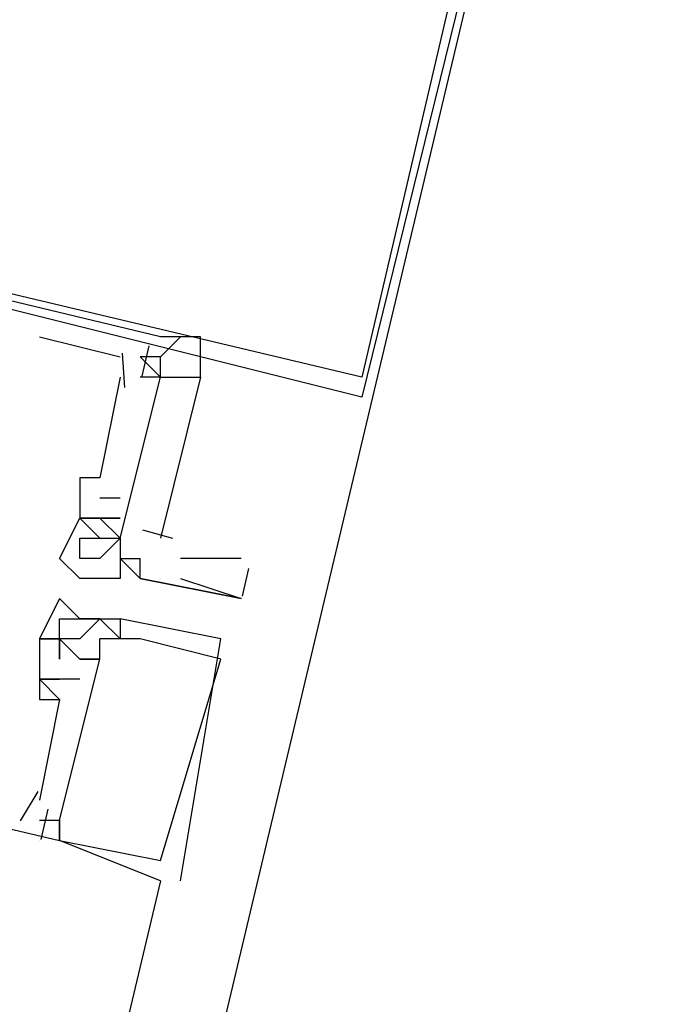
# Model space of a CAD drawing. Header units: feet. Extents: x -79 to 198, y -22 to 181.
# Tile 266 of 271: x 102.454 to 102.88, y 155.749 to 156.401. Entities that reach past the tile are written whole.
import ezdxf

# ---------------------------------------------------------------- set-up
doc = ezdxf.new("R2010")
doc.units = ezdxf.units.FT
doc.layers.add('A-LINEA', color=7, linetype='CONTINUOUS')

msp = doc.modelspace()

# ---------------------------------------------------------------- linework, layer by layer
at = {"layer": 'A-LINEA'}
for p, q in [((102.88, 156.9644), (100.9867, 148.9911)), ((102.4667, 156.1911), (102.52, 156.1778)), ((102.4667, 156.1911), (102.4667, 156.1911)), ((102.4667, 156.1911), (102.52, 156.1778)), ((102.4667, 156.1911), (102.4667, 156.1911)), ((102.4667, 156.1911), (102.52, 156.1778)), ((102.4667, 156.1911), (102.4667, 156.1911)), ((102.5467, 156.1911), (102.5467, 156.1911)), ((102.5467, 156.1778), (102.56, 156.1911)), ((102.5467, 156.1911), (102.5467, 156.1911)), ((102.5467, 156.1778), (102.56, 156.1911)), ((102.5467, 156.1911), (102.5467, 156.1911)), ((102.5467, 156.1778), (102.56, 156.1911)), ((102.5467, 156.1911), (102.5467, 156.1911)), ((102.56, 156.1911), (102.56, 156.1911)), ((102.56, 156.1911), (102.56, 156.1911)), ((102.56, 156.1911), (102.56, 156.1911)), ((102.539, 156.1851), (102.5343, 156.1651)), ((102.539, 156.1851), (102.5343, 156.1651)), ((102.539, 156.1851), (102.5343, 156.1651)), ((102.52, 156.1778), (102.52, 156.1778)), ((102.52, 156.1778), (102.52, 156.1778)), ((102.52, 156.1778), (102.52, 156.1778)), ((102.5213, 156.1803), (102.5229, 156.1576)), ((102.5213, 156.1803), (102.5229, 156.1576)), ((102.5213, 156.1803), (102.5229, 156.1576)), ((102.5467, 156.1778), (102.5467, 156.1778)), ((102.5467, 156.1778), (102.5467, 156.1778)), ((102.5467, 156.1778), (102.5467, 156.1778)), ((102.52, 156.1644), (102.5067, 156.0978)), ((102.52, 156.1644), (102.5067, 156.0978)), ((102.52, 156.1644), (102.5067, 156.0978)), ((102.52, 156.1644), (102.52, 156.1644)), ((102.52, 156.1644), (102.52, 156.1644)), ((102.52, 156.1644), (102.52, 156.1644)), ((102.5333, 156.1644), (102.5333, 156.1644)), ((102.5333, 156.1644), (102.5333, 156.1644)), ((102.5333, 156.1644), (102.5333, 156.1644)), ((102.5467, 156.1644), (102.5467, 156.1644)), ((102.5467, 156.1644), (102.5467, 156.1644)), ((102.5467, 156.1644), (102.5467, 156.1644)), ((102.4933, 156.0978), (102.4933, 156.0978)), ((102.4933, 156.0978), (102.4933, 156.0978)), ((102.4933, 156.0978), (102.4933, 156.0978)), ((102.5067, 156.0978), (102.5067, 156.0978)), ((102.5067, 156.0978), (102.5067, 156.0978)), ((102.5067, 156.0978), (102.5067, 156.0978)), ((102.5067, 156.0844), (102.52, 156.0844)), ((102.5067, 156.0844), (102.5067, 156.0844)), ((102.5067, 156.0844), (102.52, 156.0844)), ((102.5067, 156.0844), (102.5067, 156.0844)), ((102.5067, 156.0844), (102.52, 156.0844)), ((102.5067, 156.0844), (102.5067, 156.0844)), ((102.52, 156.0844), (102.52, 156.0844)), ((102.52, 156.0844), (102.52, 156.0844)), ((102.52, 156.0844), (102.52, 156.0844)), ((102.4933, 156.0711), (102.4933, 156.0711)), ((102.4933, 156.0711), (102.4933, 156.0711)), ((102.4933, 156.0711), (102.4933, 156.0711)), ((102.4933, 156.0711), (102.4933, 156.0711)), ((102.4933, 156.0711), (102.4933, 156.0711)), ((102.4933, 156.0711), (102.4933, 156.0711)), ((102.4933, 156.0711), (102.4933, 156.0711)), ((102.5067, 156.0711), (102.5067, 156.0711)), ((102.5067, 156.0711), (102.5067, 156.0711)), ((102.5067, 156.0711), (102.5067, 156.0711)), ((102.5067, 156.0711), (102.5067, 156.0711)), ((102.5067, 156.0711), (102.5067, 156.0711)), ((102.5067, 156.0711), (102.5067, 156.0711)), ((102.5067, 156.0711), (102.5067, 156.0711)), ((102.5067, 156.0711), (102.5067, 156.0711)), ((102.5067, 156.0711), (102.5067, 156.0711)), ((102.5067, 156.0711), (102.5067, 156.0711)), ((102.5067, 156.0711), (102.5067, 156.0711)), ((102.5067, 156.0711), (102.5067, 156.0711)), ((102.5067, 156.0711), (102.5067, 156.0711)), ((102.5067, 156.0711), (102.5067, 156.0711)), ((102.5067, 156.0711), (102.5067, 156.0711)), ((102.52, 156.0711), (102.52, 156.0711)), ((102.52, 156.0711), (102.52, 156.0711)), ((102.52, 156.0711), (102.52, 156.0711)), ((102.52, 156.0711), (102.52, 156.0711)), ((102.52, 156.0711), (102.52, 156.0711)), ((102.52, 156.0711), (102.52, 156.0711)), ((102.52, 156.0711), (102.52, 156.0711)), ((102.52, 156.0711), (102.52, 156.0711)), ((102.52, 156.0711), (102.52, 156.0711)), ((102.5348, 156.0634), (102.5547, 156.0578)), ((102.5348, 156.0634), (102.5547, 156.0578)), ((102.5348, 156.0634), (102.5547, 156.0578)), ((102.4933, 156.0578), (102.4933, 156.0578)), ((102.4933, 156.0578), (102.4933, 156.0578)), ((102.5067, 156.0578), (102.5067, 156.0578)), ((102.52, 156.0578), (102.52, 156.0578)), ((102.52, 156.0578), (102.52, 156.0578)), ((102.52, 156.0578), (102.52, 156.0578)), ((102.52, 156.0578), (102.52, 156.0578)), ((102.52, 156.0578), (102.52, 156.0578)), ((102.48, 156.0444), (102.48, 156.0444)), ((102.4933, 156.0444), (102.4933, 156.0444)), ((102.5067, 156.0444), (102.5067, 156.0444)), ((102.52, 156.0444), (102.52, 156.0444)), ((102.52, 156.0444), (102.52, 156.0444)), ((102.5333, 156.0444), (102.5333, 156.0444)), ((102.5333, 156.0444), (102.5333, 156.0444)), ((102.56, 156.0444), (102.56, 156.0444)), ((102.6, 156.0444), (102.56, 156.0444)), ((102.605, 156.0377), (102.6007, 156.0194)), ((102.4933, 156.0311), (102.4933, 156.0311)), ((102.52, 156.0311), (102.52, 156.0311)), ((102.5333, 156.0311), (102.5333, 156.0311)), ((102.5333, 156.0311), (102.5333, 156.0311)), ((102.5467, 156.0311), (102.5467, 156.0311)), ((102.56, 156.0311), (102.6, 156.0178)), ((102.48, 156.0178), (102.48, 156.0178)), ((102.48, 156.0178), (102.48, 156.0178)), ((102.48, 156.0178), (102.48, 156.0178)), ((102.6, 156.0178), (102.6, 156.0178)), ((102.48, 156.0044), (102.48, 156.0044)), ((102.48, 156.0044), (102.48, 156.0044)), ((102.48, 156.0044), (102.48, 156.0044)), ((102.4933, 156.0044), (102.4933, 156.0044)), ((102.4933, 156.0044), (102.4933, 156.0044)), ((102.4933, 156.0044), (102.4933, 156.0044)), ((102.5067, 156.0044), (102.5067, 156.0044)), ((102.5067, 156.0044), (102.5067, 156.0044)), ((102.5067, 156.0044), (102.5067, 156.0044)), ((102.5067, 156.0044), (102.5067, 156.0044)), ((102.5067, 156.0044), (102.5067, 156.0044)), ((102.5067, 156.0044), (102.5067, 156.0044)), ((102.5067, 156.0044), (102.5067, 156.0044)), ((102.5067, 156.0044), (102.5067, 156.0044)), ((102.5067, 156.0044), (102.5067, 156.0044)), ((102.52, 156.0044), (102.52, 156.0044)), ((102.52, 156.0044), (102.52, 156.0044)), ((102.52, 156.0044), (102.52, 156.0044)), ((102.52, 156.0044), (102.52, 156.0044)), ((102.52, 156.0044), (102.52, 156.0044)), ((102.52, 156.0044), (102.52, 156.0044)), ((102.4667, 155.9911), (102.4667, 155.9911)), ((102.4667, 155.9911), (102.4667, 155.9911)), ((102.4667, 155.9911), (102.4667, 155.9911)), ((102.4667, 155.9911), (102.4667, 155.9911)), ((102.4667, 155.9911), (102.4667, 155.9911)), ((102.4667, 155.9911), (102.4667, 155.9911)), ((102.48, 155.9911), (102.48, 155.9911)), ((102.48, 155.9911), (102.48, 155.9911)), ((102.48, 155.9911), (102.48, 155.9911)), ((102.48, 155.9911), (102.48, 155.9911)), ((102.48, 155.9911), (102.48, 155.9911)), ((102.48, 155.9911), (102.48, 155.9911)), ((102.48, 155.9911), (102.48, 155.9911)), ((102.48, 155.9911), (102.48, 155.9911)), ((102.48, 155.9911), (102.48, 155.9911)), ((102.48, 155.9911), (102.48, 155.9911)), ((102.48, 155.9911), (102.48, 155.9911)), ((102.48, 155.9911), (102.48, 155.9911)), ((102.4933, 155.9911), (102.4933, 155.9911)), ((102.4933, 155.9911), (102.4933, 155.9911)), ((102.4933, 155.9911), (102.4933, 155.9911)), ((102.5067, 155.9911), (102.5067, 155.9911)), ((102.5067, 155.9911), (102.5067, 155.9911)), ((102.5067, 155.9911), (102.5067, 155.9911)), ((102.52, 155.9911), (102.52, 155.9911)), ((102.52, 155.9911), (102.52, 155.9911)), ((102.52, 155.9911), (102.52, 155.9911)), ((102.5333, 155.9911), (102.5333, 155.9911)), ((102.5333, 155.9911), (102.5333, 155.9911)), ((102.5333, 155.9911), (102.5333, 155.9911)), ((102.5867, 155.9911), (102.5867, 155.9911)), ((102.5867, 155.9911), (102.5867, 155.9911)), ((102.5867, 155.9911), (102.5867, 155.9911)), ((102.48, 155.9778), (102.48, 155.9778)), ((102.48, 155.9778), (102.48, 155.9778)), ((102.48, 155.9778), (102.48, 155.9778)), ((102.48, 155.9778), (102.48, 155.9778)), ((102.48, 155.9778), (102.48, 155.9778)), ((102.48, 155.9778), (102.48, 155.9778)), ((102.4933, 155.9778), (102.4933, 155.9778)), ((102.4933, 155.9778), (102.4933, 155.9778)), ((102.4933, 155.9778), (102.4933, 155.9778)), ((102.4933, 155.9778), (102.4933, 155.9778)), ((102.4933, 155.9778), (102.4933, 155.9778)), ((102.4933, 155.9778), (102.4933, 155.9778)), ((102.5067, 155.9778), (102.5067, 155.9778)), ((102.5067, 155.9778), (102.5067, 155.9778)), ((102.5067, 155.9778), (102.5067, 155.9778)), ((102.5067, 155.9778), (102.5067, 155.9778)), ((102.5067, 155.9778), (102.5067, 155.9778)), ((102.5067, 155.9778), (102.5067, 155.9778)), ((102.5867, 155.9778), (102.5867, 155.9778)), ((102.5867, 155.9778), (102.5867, 155.9778)), ((102.5867, 155.9778), (102.5867, 155.9778)), ((102.4667, 155.9644), (102.4667, 155.9644)), ((102.4667, 155.9644), (102.4667, 155.9644)), ((102.4667, 155.9644), (102.4667, 155.9644)), ((102.4667, 155.9644), (102.4667, 155.9644)), ((102.4667, 155.9644), (102.4667, 155.9644)), ((102.4667, 155.9644), (102.4667, 155.9644)), ((102.4933, 155.9644), (102.48, 155.9644)), ((102.48, 155.9644), (102.48, 155.9644)), ((102.48, 155.9644), (102.48, 155.9644)), ((102.48, 155.9644), (102.48, 155.9644)), ((102.48, 155.9644), (102.48, 155.9644)), ((102.4933, 155.9644), (102.48, 155.9644)), ((102.48, 155.9644), (102.48, 155.9644)), ((102.48, 155.9644), (102.48, 155.9644)), ((102.48, 155.9644), (102.48, 155.9644)), ((102.48, 155.9644), (102.48, 155.9644)), ((102.4933, 155.9644), (102.48, 155.9644)), ((102.48, 155.9644), (102.48, 155.9644)), ((102.48, 155.9644), (102.48, 155.9644)), ((102.48, 155.9644), (102.48, 155.9644)), ((102.48, 155.9644), (102.48, 155.9644)), ((102.4933, 155.9644), (102.4933, 155.9644)), ((102.4933, 155.9644), (102.4933, 155.9644)), ((102.4933, 155.9644), (102.4933, 155.9644)), ((102.4667, 155.9511), (102.4667, 155.9511)), ((102.4667, 155.9511), (102.4667, 155.9511)), ((102.4667, 155.9511), (102.4667, 155.9511)), ((102.48, 155.9511), (102.48, 155.9511)), ((102.48, 155.9511), (102.48, 155.9511)), ((102.48, 155.9511), (102.48, 155.9511)), ((102.48, 155.9511), (102.48, 155.9511)), ((102.48, 155.9511), (102.48, 155.9511)), ((102.48, 155.9511), (102.48, 155.9511)), ((102.4655, 155.8902), (102.4539, 155.8707)), ((102.4655, 155.8902), (102.4539, 155.8707)), ((102.4655, 155.8902), (102.4539, 155.8707)), ((102.4667, 155.8844), (102.4667, 155.8844)), ((102.4667, 155.8844), (102.4667, 155.8844)), ((102.4667, 155.8844), (102.4667, 155.8844)), ((102.4723, 155.8784), (102.4676, 155.8584)), ((102.4723, 155.8784), (102.4676, 155.8584)), ((102.4723, 155.8784), (102.4676, 155.8584)), ((102.4667, 155.8711), (102.4667, 155.8711)), ((102.4667, 155.8711), (102.4667, 155.8711)), ((102.4667, 155.8711), (102.4667, 155.8711)), ((102.48, 155.8711), (102.48, 155.8711)), ((102.48, 155.8711), (102.48, 155.8711)), ((102.48, 155.8711), (102.48, 155.8711)), ((102.48, 155.8711), (102.48, 155.8711)), ((102.48, 155.8711), (102.48, 155.8711)), ((102.48, 155.8711), (102.48, 155.8711)), ((102.4667, 155.8578), (102.4667, 155.8578)), ((102.4667, 155.8578), (102.4667, 155.8578)), ((102.4667, 155.8578), (102.4667, 155.8578)), ((102.4667, 155.8578), (102.4667, 155.8578)), ((102.4667, 155.8578), (102.4667, 155.8578)), ((102.4667, 155.8578), (102.4667, 155.8578)), ((102.48, 155.8578), (102.48, 155.8578)), ((102.48, 155.8578), (102.48, 155.8578)), ((102.48, 155.8578), (102.48, 155.8578)), ((102.48, 155.8578), (102.48, 155.8578)), ((102.48, 155.8578), (102.48, 155.8578)), ((102.48, 155.8578), (102.48, 155.8578)), ((102.48, 155.8578), (102.48, 155.8578)), ((102.48, 155.8578), (102.48, 155.8578)), ((102.48, 155.8578), (102.48, 155.8578)), ((102.5467, 155.8444), (102.5467, 155.8444)), ((102.5467, 155.8444), (102.5467, 155.8444)), ((102.5467, 155.8444), (102.5467, 155.8444)), ((102.5467, 155.8311), (101.0133, 149.3378)), ((102.5467, 155.8311), (102.5467, 155.8311)), ((102.5467, 155.8311), (102.5467, 155.8311)), ((102.5467, 155.8311), (102.5467, 155.8311)), ((102.56, 155.8311), (102.56, 155.8311)), ((102.56, 155.8311), (102.56, 155.8311)), ((102.56, 155.8311), (102.56, 155.8311))]:
    msp.add_line(p, q, dxfattribs=at)
for points in [[(102, 156.6844), (102.3333, 157.2711), (102.88, 156.9644), (102.68, 156.1511), (101.88, 156.3511), (101.92, 156.5511), (102, 156.6844)], [(102.0133, 156.6844), (102.3333, 157.2578), (102.8667, 156.9644), (102.68, 156.1644), (101.8933, 156.3511), (101.9333, 156.5378), (102.0133, 156.6844)], [(102.5467, 156.1911), (101.88, 156.3511), (101.84, 156.1911), (101.8533, 156.1911), (101.84, 156.1111), (101.8667, 156.0978)], [(102.5467, 156.1911), (101.88, 156.3511), (101.84, 156.1911), (101.8533, 156.1911), (101.84, 156.1111), (101.8667, 156.0978)], [(102.5467, 156.1911), (101.88, 156.3511), (101.84, 156.1911), (101.8533, 156.1911), (101.84, 156.1111), (101.8667, 156.0978)], [(102.56, 156.1911), (102.5467, 156.1778), (102.5333, 156.1778), (102.5467, 156.1644), (102.5467, 156.1778)], [(102.5467, 156.1644), (102.5733, 156.1644), (102.5733, 156.1911), (102.5467, 156.1911)], [(101.8267, 156.1644), (101.8, 156.0178), (102.48, 155.8578)], [(101.8267, 156.1644), (101.8, 156.0178), (102.48, 155.8578)], [(101.8267, 156.1644), (101.8, 156.0178), (102.48, 155.8578)], [(102.5067, 156.0711), (102.52, 156.0578), (102.5467, 156.1644), (102.5333, 156.1644)], [(102.5067, 156.0711), (102.52, 156.0578), (102.5467, 156.1644), (102.5333, 156.1644)], [(102.5067, 156.0711), (102.52, 156.0578), (102.5467, 156.1644), (102.5333, 156.1644)], [(102.52, 156.0578), (102.5467, 156.1644), (102.5733, 156.1644), (102.5467, 156.0578)], [(102.52, 156.0578), (102.5467, 156.1644), (102.5733, 156.1644), (102.5467, 156.0578)], [(102.52, 156.0578), (102.5467, 156.1644), (102.5733, 156.1644), (102.5467, 156.0578)], [(102.5067, 156.0978), (102.4933, 156.0978), (102.4933, 156.0711), (102.5067, 156.0711), (102.4933, 156.0711), (102.5067, 156.0711), (102.5067, 156.0711)], [(102.5067, 156.0978), (102.4933, 156.0978), (102.4933, 156.0711), (102.5067, 156.0711), (102.4933, 156.0711), (102.5067, 156.0711), (102.5067, 156.0711)], [(102.5067, 156.0978), (102.4933, 156.0978), (102.4933, 156.0711), (102.5067, 156.0711), (102.4933, 156.0711), (102.5067, 156.0711), (102.5067, 156.0711)], [(102.5333, 156.0311), (102.6, 156.0178), (102.6, 156.0178), (102.5333, 156.0311), (102.52, 156.0444), (102.52, 156.0311), (102.4933, 156.0311), (102.48, 156.0444), (102.4933, 156.0711), (102.4933, 156.0711), (102.4933, 156.0711), (102.4933, 156.0711), (102.5067, 156.0578), (102.5067, 156.0578)], [(102.52, 156.0711), (102.5067, 156.0711), (102.52, 156.0711)], [(102.52, 156.0711), (102.5067, 156.0711), (102.52, 156.0711)], [(102.52, 156.0711), (102.5067, 156.0711), (102.52, 156.0711)], [(102.4933, 156.0578), (102.52, 156.0578), (102.5067, 156.0444), (102.4933, 156.0444), (102.4933, 156.0578)], [(102.52, 156.0578), (102.52, 156.0444), (102.52, 156.0444), (102.5333, 156.0444)], [(102.5333, 156.0311), (102.5333, 156.0444), (102.5333, 156.0444)], [(102.5067, 156.0044), (102.4933, 156.0044), (102.48, 156.0178), (102.4667, 155.9911), (102.48, 155.9911), (102.48, 155.9911), (102.48, 155.9778), (102.48, 155.9778), (102.48, 155.9778)], [(102.5067, 156.0044), (102.4933, 156.0044), (102.48, 156.0178), (102.4667, 155.9911), (102.48, 155.9911), (102.48, 155.9911), (102.48, 155.9778), (102.48, 155.9778), (102.48, 155.9778)], [(102.5067, 156.0044), (102.4933, 156.0044), (102.48, 156.0178), (102.4667, 155.9911), (102.48, 155.9911), (102.48, 155.9911), (102.48, 155.9778), (102.48, 155.9778), (102.48, 155.9778)], [(102.4933, 155.9911), (102.48, 155.9911), (102.48, 156.0044), (102.5067, 156.0044), (102.4933, 155.9911)], [(102.4933, 155.9911), (102.48, 155.9911), (102.48, 156.0044), (102.5067, 156.0044), (102.4933, 155.9911)], [(102.4933, 155.9911), (102.48, 155.9911), (102.48, 156.0044), (102.5067, 156.0044), (102.4933, 155.9911)], [(102.56, 155.8311), (102.5867, 155.9911), (102.52, 156.0044), (102.52, 155.9911), (102.5067, 156.0044), (102.52, 156.0044)], [(102.56, 155.8311), (102.5867, 155.9911), (102.52, 156.0044), (102.52, 155.9911), (102.5067, 156.0044), (102.52, 156.0044)], [(102.56, 155.8311), (102.5867, 155.9911), (102.52, 156.0044), (102.52, 155.9911), (102.5067, 156.0044), (102.52, 156.0044)], [(102.48, 155.9778), (102.48, 155.9911), (102.4667, 155.9911), (102.4667, 155.9511), (102.48, 155.9511), (102.4667, 155.8844)], [(102.48, 155.9778), (102.48, 155.9911), (102.4667, 155.9911), (102.4667, 155.9511), (102.48, 155.9511), (102.4667, 155.8844)], [(102.48, 155.9778), (102.48, 155.9911), (102.4667, 155.9911), (102.4667, 155.9511), (102.48, 155.9511), (102.4667, 155.8844)], [(102.5467, 155.8311), (102.5467, 155.8311), (102.48, 155.8578), (102.48, 155.8711), (102.48, 155.8578), (102.5467, 155.8444), (102.5467, 155.8444), (102.5867, 155.9778), (102.5867, 155.9778), (102.5333, 155.9911), (102.5333, 155.9911), (102.5333, 155.9911), (102.5333, 155.9911), (102.5067, 155.9911), (102.5067, 155.9911)], [(102.48, 155.9911), (102.4933, 155.9778), (102.4933, 155.9778), (102.5067, 155.9778), (102.5067, 155.9911)], [(102.5467, 155.8311), (102.5467, 155.8311), (102.48, 155.8578), (102.48, 155.8711), (102.48, 155.8578), (102.5467, 155.8444), (102.5467, 155.8444), (102.5867, 155.9778), (102.5867, 155.9778), (102.5333, 155.9911), (102.5333, 155.9911), (102.5333, 155.9911), (102.5333, 155.9911), (102.5067, 155.9911), (102.5067, 155.9911)], [(102.48, 155.9911), (102.4933, 155.9778), (102.4933, 155.9778), (102.5067, 155.9778), (102.5067, 155.9911)], [(102.5467, 155.8311), (102.5467, 155.8311), (102.48, 155.8578), (102.48, 155.8711), (102.48, 155.8578), (102.5467, 155.8444), (102.5467, 155.8444), (102.5867, 155.9778), (102.5867, 155.9778), (102.5333, 155.9911), (102.5333, 155.9911), (102.5333, 155.9911), (102.5333, 155.9911), (102.5067, 155.9911), (102.5067, 155.9911)], [(102.48, 155.9911), (102.4933, 155.9778), (102.4933, 155.9778), (102.5067, 155.9778), (102.5067, 155.9911)], [(102.4667, 155.8711), (102.48, 155.8711), (102.5067, 155.9778), (102.4933, 155.9778)], [(102.4667, 155.8711), (102.48, 155.8711), (102.5067, 155.9778), (102.4933, 155.9778)], [(102.4667, 155.8711), (102.48, 155.8711), (102.5067, 155.9778), (102.4933, 155.9778)], [(102.48, 155.9511), (102.4667, 155.9644), (102.48, 155.9644), (102.4667, 155.9644)], [(102.48, 155.9511), (102.4667, 155.9644), (102.48, 155.9644), (102.4667, 155.9644)], [(102.48, 155.9511), (102.4667, 155.9644), (102.48, 155.9644), (102.4667, 155.9644)]]:
    msp.add_lwpolyline(points, dxfattribs=at)

doc.saveas('drawing.dxf')
